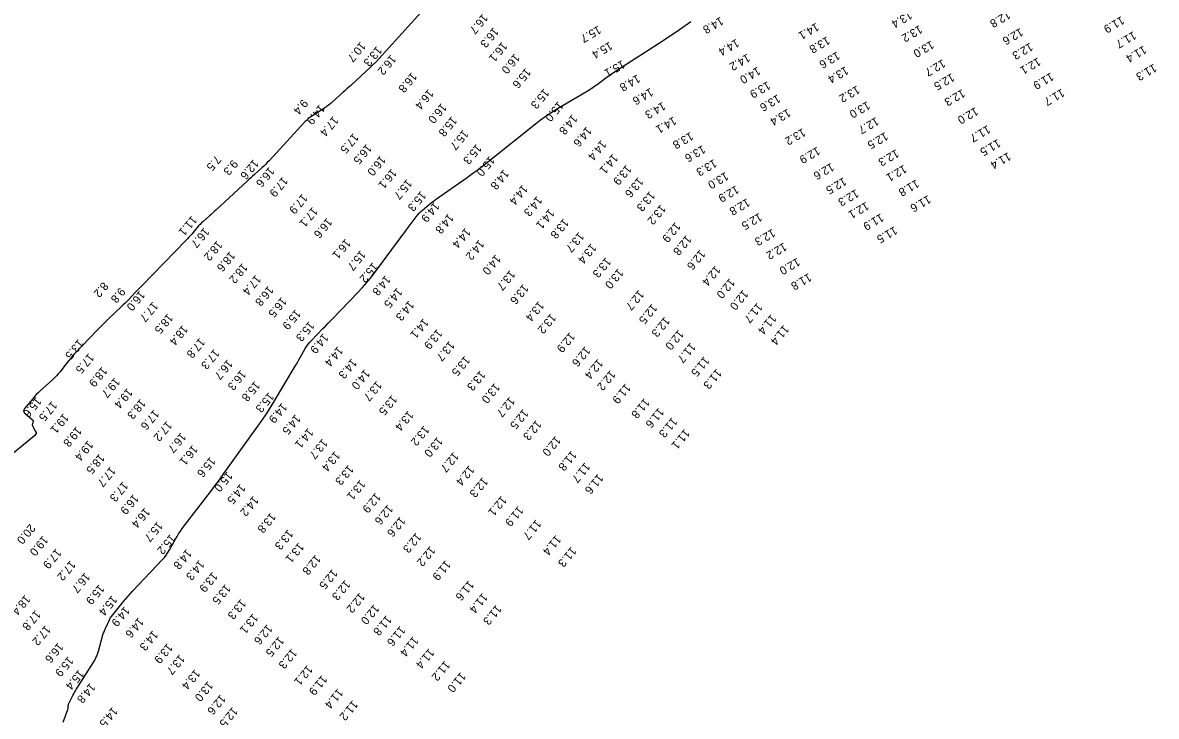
# Model space of a CAD drawing. Extents: x 988130 to 1132882, y 654656 to 841453.
# Drawn here: x 1030175 to 1030863, y 777340 to 777761 of the extents above; entities that cross this region are included whole.
import ezdxf

# ---------------------------------------------------------------- set-up
doc = ezdxf.new("R2010")
doc.units = 0
doc.layers.add('V-TOPO-MAJR', color=7, linetype='Continuous')
doc.layers.add('V-TOPO-SOUN', color=7, linetype='Continuous')

msp = doc.modelspace()

# ---------------------------------------------------------------- linework, layer by layer
at = {"layer": 'V-TOPO-MAJR'}
for points in [[(1030420.64, 777771.33), (1030391.32, 777739.08), (1030389.48, 777737.1), (1030387.6, 777735.17), (1030385.67, 777733.29), (1030383.7, 777731.45), (1030374.1, 777722.71), (1030372.91, 777721.62), (1030371.72, 777720.53), (1030370.53, 777719.44), (1030369.34, 777718.36), (1030363.08, 777712.65), (1030362.63, 777712.25), (1030362.16, 777711.86), (1030361.68, 777711.49), (1030361.19, 777711.13), (1030359.2, 777709.73), (1030358.7, 777709.38), (1030358.2, 777709.03), (1030357.7, 777708.69), (1030357.19, 777708.36), (1030348.7, 777702.74), (1030348.54, 777702.63), (1030348.38, 777702.51), (1030348.24, 777702.37), (1030348.1, 777702.23), (1030347.51, 777701.59), (1030347.4, 777701.47), (1030347.28, 777701.36), (1030347.16, 777701.25), (1030347.03, 777701.15), (1030346.5, 777700.77), (1030346.36, 777700.67), (1030346.24, 777700.56), (1030346.12, 777700.45), (1030346.01, 777700.33), (1030324.54, 777676.99), (1030323.5, 777675.88), (1030322.44, 777674.8), (1030321.35, 777673.75), (1030320.23, 777672.71), (1030315.72, 777668.64), (1030314.59, 777667.62), (1030313.47, 777666.6), (1030312.34, 777665.57), (1030311.23, 777664.54), (1030292.2, 777646.96), (1030291.25, 777646.1), (1030290.3, 777645.23), (1030289.35, 777644.37), (1030288.39, 777643.52), (1030284.54, 777640.12), (1030283.59, 777639.26), (1030282.68, 777638.36), (1030281.81, 777637.43), (1030280.96, 777636.46), (1030277.63, 777632.51), (1030276.79, 777631.53), (1030275.93, 777630.57), (1030275.06, 777629.62), (1030274.16, 777628.69), (1030247.36, 777601.2), (1030246.33, 777600.14), (1030245.31, 777599.08), (1030244.29, 777598.02), (1030243.28, 777596.96), (1030239.24, 777592.69), (1030238.22, 777591.63), (1030237.19, 777590.58), (1030236.14, 777589.55), (1030235.08, 777588.53), (1030227.18, 777581.07), (1030225.52, 777579.48), (1030223.88, 777577.87), (1030222.26, 777576.24), (1030220.66, 777574.59), (1030206.4, 777559.64), (1030205.23, 777558.39), (1030204.1, 777557.1), (1030203, 777555.79), (1030201.94, 777554.45), (1030197.75, 777549.02), (1030196.68, 777547.69), (1030195.54, 777546.41), (1030194.35, 777545.19), (1030193.1, 777544.02), (1030185.72, 777537.42), (1030184.51, 777536.29), (1030183.35, 777535.12), (1030182.23, 777533.91), (1030181.16, 777532.65), (1030176.27, 777526.66), (1030175.77, 777525.84), (1030175.65, 777525.05), (1030175.91, 777524.29), (1030176.56, 777523.57), (1030181.05, 777519.81), (1030181.26, 777519.57), (1030181.39, 777519.31), (1030181.43, 777519.02), (1030181.38, 777518.71), (1030180.98, 777517.39), (1030180.91, 777517.06), (1030180.91, 777516.74), (1030180.98, 777516.43), (1030181.11, 777516.13), (1030182.95, 777512.68), (1030183.19, 777512.03), (1030183.19, 777511.42), (1030182.95, 777510.87), (1030182.48, 777510.36), (1030153.48, 777486.7)], [(1030199.73, 777336.31), (1030202.45, 777344.09), (1030202.54, 777344.38), (1030202.61, 777344.67), (1030202.65, 777344.97), (1030202.68, 777345.27), (1030202.75, 777346.49), (1030202.78, 777346.79), (1030202.85, 777347.08), (1030202.94, 777347.37), (1030203.06, 777347.65), (1030205.58, 777352.67), (1030206.06, 777353.59), (1030206.56, 777354.49), (1030207.08, 777355.39), (1030207.62, 777356.27), (1030217.86, 777372.36), (1030218.84, 777374.03), (1030219.69, 777375.76), (1030220.41, 777377.55), (1030221, 777379.39), (1030223.8, 777389.39), (1030223.99, 777390), (1030224.19, 777390.6), (1030224.42, 777391.19), (1030224.68, 777391.77), (1030225.78, 777394.17), (1030226.03, 777394.71), (1030226.27, 777395.25), (1030226.51, 777395.8), (1030226.75, 777396.34), (1030227.7, 777398.52), (1030227.95, 777399.06), (1030228.24, 777399.57), (1030228.57, 777400.06), (1030228.92, 777400.54), (1030236.26, 777409.57), (1030237.62, 777411.22), (1030239.02, 777412.84), (1030240.45, 777414.43), (1030241.9, 777415.99), (1030259.78, 777434.82), (1030261.03, 777436.22), (1030262.18, 777437.69), (1030263.23, 777439.24), (1030264.18, 777440.86), (1030267.79, 777447.49), (1030268.72, 777449.12), (1030269.71, 777450.72), (1030270.77, 777452.28), (1030271.88, 777453.8), (1030286.21, 777472.55), (1030288.97, 777476.18), (1030291.7, 777479.84), (1030294.41, 777483.51), (1030297.09, 777487.2), (1030317.78, 777515.87), (1030320.43, 777519.63), (1030322.99, 777523.44), (1030325.46, 777527.31), (1030327.85, 777531.24), (1030340.36, 777552.3), (1030341.15, 777553.63), (1030341.93, 777554.97), (1030342.7, 777556.31), (1030343.47, 777557.66), (1030346.53, 777563.05), (1030347.33, 777564.36), (1030348.22, 777565.62), (1030349.18, 777566.82), (1030350.22, 777567.96), (1030357.18, 777575.12), (1030358.7, 777576.68), (1030360.21, 777578.25), (1030361.73, 777579.81), (1030363.24, 777581.38), (1030378.14, 777596.82), (1030381.07, 777599.96), (1030383.9, 777603.19), (1030386.62, 777606.51), (1030389.24, 777609.92), (1030402.56, 777627.88), (1030403.85, 777629.62), (1030405.15, 777631.36), (1030406.44, 777633.1), (1030407.74, 777634.83), (1030413.89, 777643.03), (1030414.75, 777644.11), (1030415.66, 777645.13), (1030416.63, 777646.1), (1030417.65, 777647.02), (1030421.86, 777650.59), (1030422.93, 777651.47), (1030424.01, 777652.32), (1030425.11, 777653.15), (1030426.23, 777653.96), (1030444.13, 777666.5), (1030447.47, 777668.88), (1030450.77, 777671.31), (1030454.04, 777673.8), (1030457.26, 777676.33), (1030486.11, 777699.36), (1030489.33, 777701.84), (1030492.63, 777704.21), (1030496.01, 777706.45), (1030499.48, 777708.59), (1030517.21, 777719.08), (1030518.84, 777720.07), (1030520.45, 777721.1), (1030522.03, 777722.18), (1030523.58, 777723.29), (1030529.74, 777727.82), (1030531.29, 777728.94), (1030532.85, 777730.03), (1030534.44, 777731.11), (1030536.03, 777732.15), (1030563.61, 777749.9), (1030565.75, 777751.29), (1030567.89, 777752.71), (1030570.01, 777754.14), (1030572.12, 777755.58), (1030580.54, 777761.42)]]:
    msp.add_lwpolyline(points, dxfattribs=at)

# ---------------------------------------------------------------- texts
at = {"layer": 'V-TOPO-SOUN'}
for s, rotation, p in [('16.7 ', 230, (1030454.15, 777766.46)), ('14.8 ', 210, (1030598.5, 777764.48)), ('13.4 ', 210, (1030712.96, 777768.03)), ('12.8 ', 210, (1030772.63, 777768.2)), ('11.9 ', 210, (1030841.69, 777764.87)), ('16.3 ', 230, (1030460.68, 777758.18)), ('15.7 ', 210, (1030524.25, 777759.11)), ('14.1 ', 210, (1030656.44, 777760.83)), ('13.2 ', 210, (1030719.16, 777759.42)), ('12.6 ', 210, (1030780.3, 777757.71)), ('11.7 ', 210, (1030848.94, 777755.72)), ('10.7 ', 230, (1030379.99, 777749.47)), ('16.1 ', 230, (1030465.89, 777749.45)), ('15.4 ', 210, (1030531.17, 777749.4)), ('14.4 ', 210, (1030608.01, 777751.1)), ('13.8 ', 210, (1030663.07, 777752.62)), ('13.0 ', 210, (1030726.21, 777750.03)), ('12.3 ', 210, (1030786.23, 777748.79)), ('13.3 ', 230, (1030389.86, 777746.82)), ('16.0 ', 230, (1030473.52, 777742.29)), ('14.2 ', 210, (1030614.65, 777742.08)), ('13.6 ', 210, (1030669.13, 777743.41)), ('11.4 ', 210, (1030855.16, 777747.02)), ('16.2 ', 230, (1030398.42, 777741.59)), ('15.1 ', 210, (1030538.77, 777738.19)), ('12.7 ', 210, (1030733.15, 777738.7)), ('12.1 ', 210, (1030790.97, 777739.8)), ('11.3 ', 210, (1030861.31, 777735.98)), ('16.8 ', 230, (1030411.06, 777730.92)), ('15.6 ', 230, (1030480.23, 777733.55)), ('14.8 ', 210, (1030547.98, 777729.5)), ('14.0 ', 210, (1030620.93, 777734.16)), ('13.4 ', 210, (1030674.29, 777734.43)), ('12.5 ', 210, (1030738.65, 777730.23)), ('11.9 ', 210, (1030798.85, 777730.66)), ('15.3 ', 230, (1030491.34, 777721.05)), ('14.6 ', 210, (1030555.87, 777721.32)), ('13.9 ', 210, (1030626.97, 777725.38)), ('13.2 ', 210, (1030681.2, 777722.77)), ('11.7 ', 210, (1030805.46, 777720.89)), ('9.4', 230, (1030344.93, 777714.71)), ('16.4 ', 230, (1030421.15, 777720.68)), ('13.6 ', 210, (1030633.04, 777717.36)), ('12.3 ', 210, (1030745.04, 777720.62)), ('14.9 ', 230, (1030355.23, 777711.48)), ('16.0 ', 230, (1030429.1, 777712.23)), ('15.0 ', 230, (1030499.95, 777713.37)), ('14.3 ', 210, (1030563.38, 777712.9)), ('13.4 ', 210, (1030639.25, 777708.73)), ('13.0 ', 210, (1030687.45, 777713.26)), ('12.0 ', 210, (1030753.04, 777709.68)), ('17.4 ', 230, (1030363.45, 777704.33)), ('15.8 ', 230, (1030435.38, 777704.23)), ('14.8 ', 230, (1030508.47, 777705.36)), ('14.1 ', 210, (1030569.95, 777703.95)), ('12.7 ', 210, (1030692.77, 777703.67)), ('17.5 ', 230, (1030375.69, 777694)), ('15.7 ', 230, (1030442.32, 777696.15)), ('14.6 ', 230, (1030517.15, 777698.04)), ('13.8 ', 210, (1030580.2, 777694.58)), ('13.2 ', 210, (1030648.32, 777696.91)), ('12.5 ', 210, (1030698.33, 777694.55)), ('11.7 ', 210, (1030760.45, 777698.69)), ('16.5 ', 230, (1030383.67, 777687.45)), ('15.3 ', 230, (1030450.33, 777687.42)), ('14.4 ', 230, (1030526.02, 777689.8)), ('13.6 ', 210, (1030587.55, 777686.59)), ('11.5 ', 210, (1030766.64, 777690.33)), ('7.5', 230, (1030292.19, 777680.6)), ('16.0 ', 230, (1030392.15, 777680.44)), ('15.0 ', 230, (1030458.33, 777680.14)), ('14.1 ', 230, (1030533.05, 777681.51)), ('12.9 ', 210, (1030657.1, 777685.68)), ('12.3 ', 210, (1030704.94, 777684.13)), ('11.4 ', 210, (1030772.94, 777682.33)), ('9.3', 230, (1030302.41, 777677.96)), ('12.6 ', 230, (1030315.12, 777678.2)), ('16.6 ', 230, (1030324.62, 777673.57)), ('13.9 ', 230, (1030541.24, 777674.81)), ('13.3 ', 210, (1030594.46, 777678.13)), ('12.6 ', 210, (1030665.61, 777675.89)), ('12.1 ', 210, (1030709.68, 777674.72)), ('17.9 ', 230, (1030332.79, 777667.58)), ('16.1 ', 230, (1030398.84, 777672.48)), ('15.7 ', 230, (1030408.17, 777666.11)), ('14.8 ', 230, (1030466.89, 777672)), ('13.6 ', 230, (1030548.45, 777667.28)), ('13.0 ', 210, (1030601.53, 777670.34)), ('12.5 ', 210, (1030673.15, 777667.12)), ('14.4 ', 230, (1030478.35, 777662.77)), ('12.9 ', 210, (1030607.86, 777662.22)), ('12.3 ', 210, (1030680.55, 777659.86)), ('11.8 ', 210, (1030717.21, 777665.83)), ('17.9 ', 230, (1030344.7, 777657.27)), ('15.3 ', 230, (1030416.63, 777658.89)), ('14.9 ', 230, (1030424.77, 777652.25)), ('14.3 ', 230, (1030487.11, 777655.85)), ('13.3 ', 230, (1030555.53, 777658.82)), ('12.8 ', 210, (1030614.56, 777654.35)), ('12.1 ', 210, (1030686.73, 777652.22)), ('11.6 ', 210, (1030724.33, 777656.25)), ('17.1 ', 230, (1030350.9, 777649.2)), ('14.1 ', 230, (1030494.52, 777648.14)), ('13.2 ', 230, (1030562.11, 777650.76)), ('12.5 ', 210, (1030621.95, 777645.55)), ('11.1 ', 230, (1030277.65, 777643.99)), ('16.6 ', 230, (1030359.69, 777642.6)), ('14.8 ', 230, (1030433.39, 777645.24)), ('13.8 ', 230, (1030503.21, 777642.25)), ('12.9 ', 230, (1030571.02, 777640.02)), ('11.9 ', 210, (1030695.72, 777645.19)), ('16.7 ', 230, (1030285.14, 777636.78)), ('14.4 ', 230, (1030443.68, 777636.57)), ('13.7 ', 230, (1030512.49, 777634)), ('12.8 ', 230, (1030577.67, 777632.18)), ('12.3 ', 210, (1030629.92, 777635.87)), ('11.5 ', 210, (1030703.96, 777637.4)), ('18.2 ', 230, (1030293.02, 777628.87)), ('16.1 ', 230, (1030370.89, 777629.93)), ('14.2 ', 230, (1030451.92, 777629.31)), ('13.4 ', 230, (1030519.93, 777627.13)), ('12.2 ', 210, (1030636.9, 777627.51)), ('18.6 ', 230, (1030300.83, 777622.32)), ('15.7 ', 230, (1030380.03, 777622.96)), ('14.0 ', 230, (1030461.99, 777620.37)), ('13.3 ', 230, (1030528.83, 777618.66)), ('12.6 ', 230, (1030586.03, 777623.38)), ('12.0 ', 210, (1030644.96, 777618.26)), ('18.2 ', 230, (1030308.35, 777615.14)), ('15.2 ', 230, (1030387.46, 777615.6)), ('13.0 ', 230, (1030536.31, 777611.93)), ('12.4 ', 230, (1030595.25, 777613.68)), ('17.4 ', 230, (1030316.47, 777608.05)), ('14.8 ', 230, (1030395.14, 777607.77)), ('13.7 ', 230, (1030470.72, 777610.93)), ('12.0 ', 230, (1030603.99, 777606.01)), ('11.8 ', 210, (1030651.93, 777608.94)), ('8.2', 230, (1030223.76, 777603.81)), ('9.8', 230, (1030234.11, 777600.44)), ('16.0 ', 230, (1030246.09, 777598.53)), ('16.8 ', 230, (1030324.09, 777601.41)), ('14.5 ', 230, (1030402.21, 777600.24)), ('13.6 ', 230, (1030478.78, 777602.48)), ('12.7 ', 230, (1030548.83, 777598.84)), ('12.0 ', 230, (1030612.09, 777598.98)), ('17.7 ', 230, (1030254.02, 777591.76)), ('16.5 ', 230, (1030332.08, 777594.55)), ('14.3 ', 230, (1030409.4, 777592.44)), ('13.4 ', 230, (1030488.15, 777592.11)), ('12.5 ', 230, (1030556.87, 777590.5)), ('11.7 ', 230, (1030620.73, 777591.13)), ('18.5 ', 230, (1030263.09, 777584.6)), ('15.9 ', 230, (1030340.61, 777587.11)), ('13.2 ', 230, (1030495.45, 777584.64)), ('11.4 ', 230, (1030629.13, 777584.21)), ('18.4 ', 230, (1030272.12, 777577.59)), ('15.3 ', 230, (1030348.86, 777579.93)), ('14.1 ', 230, (1030418.22, 777581.7)), ('12.3 ', 230, (1030564.56, 777582.62)), ('11.4 ', 230, (1030636.81, 777577.72)), ('17.8 ', 230, (1030282.51, 777569.83)), ('14.9 ', 230, (1030357.38, 777572.57)), ('13.9 ', 230, (1030426.5, 777575.23)), ('12.9 ', 230, (1030507.01, 777573.24)), ('12.0 ', 230, (1030572.94, 777574.77)), ('13.5 ', 230, (1030208.86, 777569.07)), ('17.3 ', 230, (1030291.28, 777563.09)), ('14.4 ', 230, (1030366.27, 777564.69)), ('13.7 ', 230, (1030433.95, 777567.95)), ('12.6 ', 230, (1030516.29, 777564.67)), ('11.7 ', 230, (1030580.21, 777566.93)), ('17.5 ', 230, (1030215.15, 777560.46)), ('16.7 ', 230, (1030299.35, 777556.75)), ('14.3 ', 230, (1030374.68, 777557.3)), ('13.5 ', 230, (1030443.28, 777558.91)), ('12.4 ', 230, (1030524.04, 777557.07)), ('11.5 ', 230, (1030588.54, 777558.63)), ('18.9 ', 230, (1030223.21, 777552.34)), ('16.3 ', 230, (1030307.43, 777550.33)), ('14.0 ', 230, (1030382.56, 777550.77)), ('13.3 ', 230, (1030452.62, 777550.04)), ('12.2 ', 230, (1030531.56, 777550.18)), ('11.3 ', 230, (1030596, 777551.09)), ('19.7 ', 230, (1030230.93, 777545.78)), ('15.8 ', 230, (1030315.92, 777543.56)), ('13.7 ', 230, (1030389.83, 777543.7)), ('13.0 ', 230, (1030461.43, 777542.42)), ('19.4 ', 230, (1030238.58, 777539.32)), ('15.3 ', 230, (1030324.38, 777536.82)), ('11.9 ', 230, (1030540.78, 777542.14)), ('15.6 ', 230, (1030183.25, 777533.96)), ('17.5 ', 230, (1030192.83, 777531.5)), ('18.3 ', 230, (1030246.5, 777532.8)), ('14.9 ', 230, (1030332.34, 777530.39)), ('13.5 ', 230, (1030399.1, 777535.17)), ('12.7 ', 230, (1030470.5, 777534.03)), ('11.8 ', 230, (1030552.3, 777533.23)), ('19.1 ', 230, (1030199.86, 777524.04)), ('17.6 ', 230, (1030254.7, 777526.29)), ('14.5 ', 230, (1030340.53, 777523.4)), ('13.4 ', 230, (1030408.98, 777525.69)), ('12.5 ', 230, (1030478.72, 777526.68)), ('11.6 ', 230, (1030560.95, 777527.48)), ('11.3 ', 230, (1030569.05, 777521.63)), ('19.8 ', 230, (1030207.66, 777516)), ('17.2 ', 230, (1030262.52, 777519.39)), ('14.1 ', 230, (1030348.24, 777515.12)), ('13.2 ', 230, (1030418.56, 777516.63)), ('12.3 ', 230, (1030486.66, 777519.97)), ('16.7 ', 230, (1030271.07, 777512.36)), ('13.7 ', 230, (1030356.92, 777508.64)), ('13.0 ', 230, (1030426.7, 777509.77)), ('12.0 ', 230, (1030498.37, 777510.32)), ('11.1 ', 230, (1030576.66, 777514.56)), ('19.4 ', 230, (1030214.7, 777507.52)), ('16.1 ', 230, (1030278.16, 777504.79)), ('13.4 ', 230, (1030364.5, 777501.09)), ('11.8 ', 230, (1030508.04, 777501.45)), ('18.5 ', 230, (1030221.6, 777499.54)), ('15.6 ', 230, (1030288.87, 777497.6)), ('12.7 ', 230, (1030436.5, 777500.58)), ('11.7 ', 230, (1030516.21, 777494.22)), ('17.7 ', 230, (1030228.32, 777491.74)), ('15.0 ', 230, (1030299.23, 777488.73)), ('13.3 ', 230, (1030372.68, 777492.76)), ('12.4 ', 230, (1030445.92, 777492.46)), ('11.6 ', 230, (1030524.13, 777487.39)), ('17.3 ', 230, (1030235.89, 777482.72)), ('14.5 ', 230, (1030307.09, 777481.23)), ('13.1 ', 230, (1030379.78, 777483.7)), ('12.3 ', 230, (1030454.18, 777485.29)), ('16.9 ', 230, (1030242.27, 777475.01)), ('14.2 ', 230, (1030315.02, 777473.91)), ('12.9 ', 230, (1030389.16, 777475.88)), ('12.1 ', 230, (1030465.51, 777474.02)), ('16.4 ', 230, (1030249.12, 777466.81)), ('12.6 ', 230, (1030396.6, 777468.73)), ('11.9 ', 230, (1030475.68, 777467.76)), ('13.8 ', 230, (1030325.51, 777463.74)), ('12.6 ', 230, (1030404.1, 777461.41)), ('20.0 ', 230, (1030179.52, 777457.02)), ('15.7 ', 230, (1030256.84, 777458.42)), ('13.3 ', 230, (1030336.03, 777453.54)), ('11.7 ', 230, (1030486.49, 777459.58)), ('19.0 ', 230, (1030187.32, 777449.83)), ('15.2 ', 230, (1030264.66, 777450.77)), ('12.3 ', 230, (1030413.74, 777451.65)), ('11.4 ', 230, (1030498.56, 777450.18)), ('17.9 ', 230, (1030195.35, 777442.05)), ('14.8 ', 230, (1030274.48, 777441.67)), ('13.1 ', 230, (1030342.53, 777445.63)), ('12.2 ', 230, (1030422.24, 777443.51)), ('11.3 ', 230, (1030507.83, 777443.07)), ('17.2 ', 230, (1030203.99, 777434.8)), ('14.3 ', 230, (1030282.18, 777435.05)), ('12.8 ', 230, (1030352.77, 777438.31)), ('11.9 ', 230, (1030431.62, 777434.94)), ('16.7 ', 230, (1030212.81, 777427.44)), ('13.9 ', 230, (1030290.2, 777427.78)), ('12.5 ', 230, (1030362.93, 777429.56)), ('15.9 ', 230, (1030221.41, 777420.26)), ('13.5 ', 230, (1030298.09, 777420.4)), ('12.3 ', 230, (1030370.66, 777422.9)), ('11.6 ', 230, (1030445.67, 777422.7)), ('18.4 ', 230, (1030176.54, 777413.91)), ('15.4 ', 230, (1030229.26, 777413.57)), ('12.2 ', 230, (1030379.52, 777415.24)), ('11.4 ', 230, (1030454.07, 777415.04)), ('17.8 ', 230, (1030182.82, 777404.65)), ('14.9 ', 230, (1030236.89, 777406.96)), ('13.3 ', 230, (1030307.4, 777411.34)), ('12.0 ', 230, (1030388.23, 777408.17)), ('11.3 ', 230, (1030462.41, 777407.94)), ('14.6 ', 230, (1030245.32, 777400.19)), ('13.1 ', 230, (1030314.76, 777402.58)), ('11.8 ', 230, (1030395.73, 777401.51)), ('17.2 ', 230, (1030188.91, 777395.49)), ('14.3 ', 230, (1030254, 777392.33)), ('12.6 ', 230, (1030323.39, 777396.02)), ('11.6 ', 230, (1030404.06, 777395.09)), ('16.6 ', 230, (1030196.59, 777384.94)), ('13.9 ', 230, (1030262.86, 777384.52)), ('12.5 ', 230, (1030330.47, 777388.7)), ('11.4 ', 230, (1030412, 777388.77)), ('13.7 ', 230, (1030270.26, 777377.79)), ('12.3 ', 230, (1030338.32, 777381.34)), ('11.4 ', 230, (1030421.6, 777381.46)), ('15.9 ', 230, (1030202.67, 777376.56)), ('12.1 ', 230, (1030347.79, 777371.28)), ('11.2 ', 230, (1030431.21, 777374.01)), ('15.4 ', 230, (1030209.12, 777368.59)), ('13.4 ', 230, (1030279.58, 777368.76)), ('11.9 ', 230, (1030356.66, 777365.26)), ('11.0 ', 230, (1030440.78, 777367.04)), ('14.8 ', 230, (1030215.99, 777360.49)), ('13.0 ', 230, (1030287.45, 777361.53)), ('11.4 ', 230, (1030366.3, 777357.16)), ('12.6 ', 230, (1030295.07, 777353.49)), ('11.2 ', 230, (1030375.28, 777349.97)), ('14.5 ', 230, (1030229.57, 777345.94)), ('12.5 ', 230, (1030302.4, 777345.91))]:
    msp.add_text(s, height=5, rotation=rotation, dxfattribs=at).set_placement(p)

doc.saveas('drawing.dxf')
